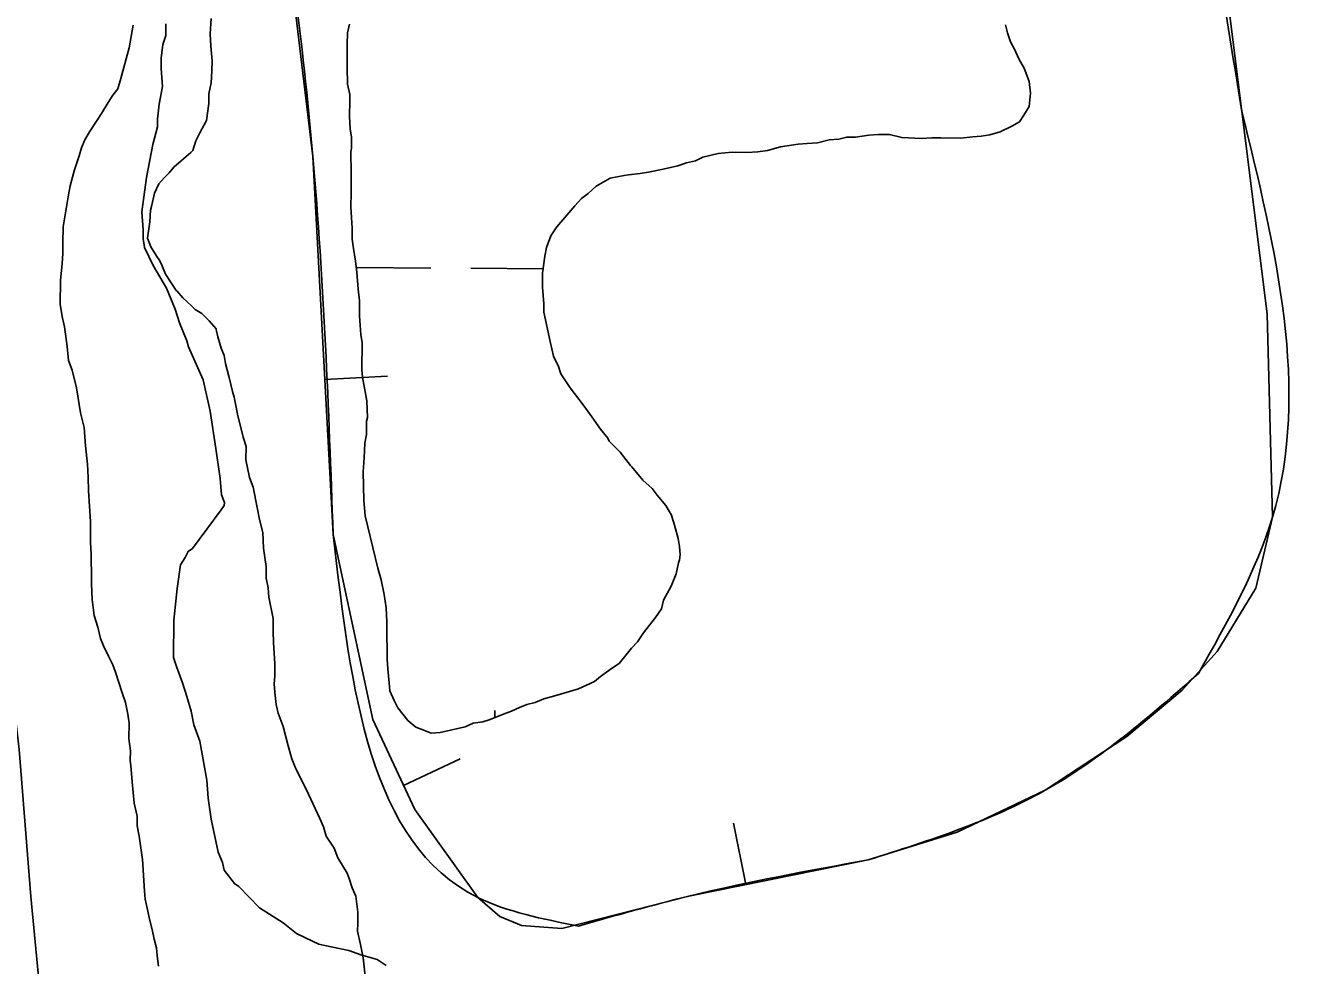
# Model space of a CAD drawing. Extents: x 3172231 to 3210228, y 940198 to 965780.
# Drawn here: x 3185352 to 3185866, y 956702 to 957077 of the extents above; entities that cross this region are included whole.
import ezdxf

# ---------------------------------------------------------------- set-up
doc = ezdxf.new("R2010")
doc.units = 0
for name, color, linetype in [('V-BORW-LINE', 7, 'Continuous'), ('V-LEVE-TOET', 7, 'Continuous'), ('V-SITE-VEGE', 7, 'Continuous'), ('V-WETL-SWMP', 7, 'Continuous')]:
    doc.layers.add(name, color=color, linetype=linetype)

msp = doc.modelspace()

# ---------------------------------------------------------------- linework, layer by layer
at = {"layer": 'V-BORW-LINE'}
for p, q in [((3185471.945, 956936.096), (3185496.909, 956937.436)), ((3185503.42, 956774.006), (3185526.059, 956784.612)), ((3185640.17, 956734.374), (3185635.222, 956758.88))]:
    msp.add_line(p, q, dxfattribs=at)
for points in [[(3185848.416, 956962.42), (3185817.815, 957207.026)], [(3185450.754, 957161.755), (3185467.16, 957025.213)], [(3185467.16, 957025.213), (3185475.266, 956874.244)], [(3185850.552, 956881.086), (3185848.416, 956962.42)], [(3185843.94, 956852.833), (3185850.552, 956881.086)], [(3185475.266, 956874.244), (3185491.06, 956800.392)], [(3185828.511, 956827.443), (3185843.94, 956852.833)], [(3185814.471, 956812.079), (3185828.511, 956827.443)], [(3185792.444, 956793.505), (3185814.471, 956812.079)], [(3185491.06, 956800.392), (3185507.921, 956764.399)], [(3185759.797, 956772.072), (3185792.444, 956793.505)], [(3185724.616, 956755.279), (3185759.797, 956772.072)], [(3185507.921, 956764.399), (3185533.055, 956729.228)], [(3185689.099, 956744.254), (3185724.616, 956755.279)], [(3185617.329, 956729.762), (3185689.099, 956744.254)], [(3185533.055, 956729.228), (3185541.908, 956721.643)], [(3185566.68, 956716.909), (3185617.329, 956729.762)], [(3185541.908, 956721.643), (3185550.449, 956718.016)], [(3185550.449, 956718.016), (3185566.68, 956716.909)]]:
    msp.add_lwpolyline(points, dxfattribs=at)
for points in [[(3185816.63, 957297.163), (3185817.815, 957207.026), (3185838.208, 957043.835)], [(3185475.266, 956874.244), (3185467.16, 957025.213), (3185450.754, 957161.755)], [(3185838.208, 957043.835), (3185850.552, 956881.086), (3185821.024, 956818.755)], [(3185573.262, 956717.817), (3185533.055, 956729.228), (3185475.266, 956874.244)], [(3185821.024, 956818.755), (3185759.797, 956772.072), (3185689.099, 956744.254)], [(3185689.099, 956744.254), (3185617.329, 956729.762), (3185573.262, 956717.817)]]:
    msp.add_spline(points, degree=3, dxfattribs=at)
at = {"layer": 'V-LEVE-TOET'}
msp.add_lwpolyline([(3185290.227, 957362.347), (3185290.096, 957359.32), (3185290.018, 957356.291), (3185289.993, 957353.262), (3185290.02, 957350.231), (3185290.102, 957347.204), (3185290.235, 957344.178), (3185290.421, 957341.153), (3185290.661, 957338.132), (3185290.954, 957335.115), (3185291.298, 957332.107), (3185291.695, 957329.102), (3185292.101, 957326.385), (3185292.101, 957326.385), (3185317.619, 957084.612), (3185317.619, 957084.612), (3185333.061, 956931.403), (3185349.844, 956788.277), (3185349.844, 956788.277), (3185354.44, 956729.659), (3185360.055, 956671.127)], dxfattribs=at)
at = {"layer": 'V-SITE-VEGE'}
for points in [[(3185408.419, 957078.255), (3185408.376, 957073.479), (3185407.151, 957069.909), (3185406.506, 957064.544), (3185406.467, 957060.366), (3185406.999, 957053.2), (3185405.742, 957046.046), (3185405.091, 957040.084), (3185405.064, 957037.098)], [(3185405.064, 957037.098), (3185403.211, 957029.953), (3185400.706, 957016.844), (3185398.791, 957003.132), (3185399.324, 956995.964), (3185399.293, 956992.384), (3185399.856, 956988.796), (3185403.375, 956981.604), (3185408.667, 956972.603), (3185412.173, 956964.212), (3185413.914, 956958.828), (3185416.834, 956951.637), (3185417.409, 956949.245), (3185423.261, 956936.06), (3185426.132, 956923.5), (3185428.387, 956908.558), (3185430.07, 956896.604), (3185430.609, 956890.034), (3185431.774, 956887.039), (3185431.764, 956885.843), (3185430.554, 956884.066), (3185419.075, 956868.648), (3185417.274, 956867.471), (3185416.06, 956865.093), (3185414.241, 956862.125), (3185412.961, 956852.588), (3185411.657, 956840.064), (3185411.521, 956825.143), (3185412.685, 956821.55), (3185415.013, 956814.964), (3185416.754, 956809.578), (3185418.493, 956803.592), (3185419.638, 956798.209), (3185421.966, 956791.623), (3185424.811, 956776.079), (3185425.343, 956768.911), (3185426.464, 956760.545), (3185429.331, 956747.386), (3185431.084, 956743.194), (3185431.653, 956740.204), (3185435.782, 956734.793), (3185437.562, 956733.585), (3185445.844, 956725.153), (3185455.338, 956719.099), (3185460.673, 956714.872), (3185464.239, 956713.052), (3185469.588, 956710.614), (3185471.97, 956709.998), (3185481.506, 956708.122), (3185486.265, 956706.289), (3185492.813, 956704.438), (3185496.374, 956702.019)]]:
    msp.add_lwpolyline(points, dxfattribs=at)
at = {"layer": 'V-WETL-SWMP'}
for p, q in [((3185484.525, 956980.857), (3185514.272, 956980.654)), ((3185530.271, 956980.545), (3185559.165, 956980.349)), ((3185539.894, 956801.061), (3185539.913, 956803.872))]:
    msp.add_line(p, q, dxfattribs=at)
for points in [[(3185366.202, 956966.28), (3185366.286, 956975.661), (3185366.932, 956982.398), (3185367.262, 956986.5), (3185367.299, 956990.604), (3185367.357, 956997.053), (3185369.524, 957009.933), (3185370.142, 957013.445), (3185371.053, 957016.955), (3185371.959, 957019.879), (3185373.768, 957025.433), (3185374.676, 957028.649), (3185375.875, 957031.57), (3185377.958, 957035.07), (3185380.932, 957039.734), (3185382.714, 957042.356), (3185385.392, 957046.73), (3185387.177, 957049.645), (3185389.253, 957052.265), (3185390.462, 957056.359), (3185391.674, 957060.745), (3185392.585, 957064.255), (3185393.797, 957068.642), (3185395.344, 957077.716)], [(3185426.444, 957080.369), (3185426.096, 957074.216), (3185426.344, 957069.23), (3185426.878, 957063.362), (3185426.841, 957059.258), (3185426.506, 957054.57), (3185425.587, 957050.181), (3185425.553, 957046.37), (3185424.613, 957039.635), (3185421.93, 957034.676), (3185420.436, 957031.464), (3185419.229, 957027.664), (3185418.342, 957026.792), (3185411.547, 957020.99), (3185409.767, 957018.66), (3185407.696, 957016.627), (3185405.623, 957014.3), (3185403.83, 957010.505), (3185402.611, 957005.239), (3185402.304, 957003.776), (3185401.969, 956999.088), (3185401.032, 956992.647), (3185402.466, 956989.116), (3185404.777, 956985.284), (3185405.934, 956983.515), (3185406.798, 956981.748), (3185408.232, 956978.217), (3185410.836, 956974.382), (3185412.571, 956971.728), (3185412.862, 956971.433), (3185415.183, 956968.773), (3185418.672, 956965.517), (3185420.125, 956964.038), (3185422.75, 956962.549), (3185425.655, 956959.591), (3185428.558, 956956.34), (3185428.555, 956956.047), (3185429.115, 956953.111), (3185430.541, 956948.7), (3185431.688, 956945.758), (3185432.245, 956942.528), (3185433.661, 956936.946), (3185435.077, 956931.363), (3185435.642, 956929.012)], [(3185535.037, 956799.421), (3185531.221, 956798.869), (3185527.983, 956797.432), (3185522.107, 956796.019), (3185517.995, 956795.176), (3185514.475, 956794.915), (3185510.384, 956796.417), (3185508.34, 956797.315), (3185505.139, 956799.982), (3185501.08, 956805.002), (3185499.64, 956807.947), (3185497.916, 956811.774), (3185497.651, 956815.001), (3185497.115, 956820.576), (3185496.856, 956824.389), (3185496.869, 956825.855), (3185496.668, 956836.118), (3185496.697, 956839.342), (3185496.453, 956844.915), (3185495.621, 956850.199), (3185494.501, 956856.072), (3185493.078, 956860.776), (3185489.121, 956877.229), (3185487.987, 956881.636), (3185487.456, 956887.798), (3185487.266, 956899.233), (3185487.609, 956904.8), (3185487.954, 956910.66), (3185488.572, 956914.173), (3185488.619, 956919.449), (3185488.926, 956920.912), (3185488.693, 956927.657), (3185487.298, 956935.585), (3185487.018, 956937.054), (3185486.751, 956939.988), (3185486.849, 956950.834), (3185486.291, 956954.064), (3185486.032, 956957.878), (3185485.771, 956961.398), (3185485.802, 956964.916), (3185485.826, 956967.554), (3185485.281, 956972.249), (3185484.756, 956978.997), (3185484.209, 956983.399), (3185483.374, 956988.391), (3185482.822, 956992.207), (3185482.843, 956994.552), (3185482.861, 956996.604), (3185482.351, 957005.111), (3185482.401, 957010.68), (3185482.435, 957014.491), (3185482.472, 957018.595), (3185482.255, 957027.099), (3185482.561, 957028.562), (3185482.601, 957032.959), (3185482.043, 957036.189), (3185481.795, 957041.175), (3185481.852, 957047.624), (3185481.874, 957049.969), (3185481.031, 957054.081), (3185480.798, 957060.826), (3185480.851, 957066.689), (3185480.88, 957069.914), (3185480.922, 957074.604), (3185481.833, 957078.114)], [(3185743.922, 957077.818), (3185744.772, 957074.585), (3185745.913, 957071.057), (3185747.355, 957068.405), (3185749.368, 957063.99), (3185751.389, 957060.454), (3185753.393, 957055.159)], [(3185753.393, 957055.159), (3185753.938, 957050.463), (3185753.304, 957045.192), (3185751.22, 957041.693), (3185749.438, 957039.07), (3185746.491, 957037.337), (3185741.779, 957035.034), (3185737.665, 957033.898), (3185734.142, 957033.344), (3185730.915, 957033.079), (3185725.926, 957032.538), (3185718.011, 957032.609), (3185714.493, 957032.64), (3185710.387, 957032.384), (3185702.474, 957032.748), (3185697.502, 957033.965), (3185693.104, 957034.005), (3185689.291, 957033.746), (3185684.006, 957032.913), (3185680.489, 957032.945), (3185677.256, 957032.094), (3185673.443, 957031.835), (3185668.742, 957030.705), (3185664.635, 957030.449), (3185661.115, 957030.187), (3185654.069, 957029.077), (3185648.779, 957027.659), (3185644.963, 957027.107), (3185640.563, 957026.853), (3185634.7, 957026.906), (3185629.125, 957026.369), (3185622.956, 957024.959), (3185620.012, 957023.519), (3185616.486, 957022.671), (3185612.958, 957021.53), (3185607.082, 957020.117), (3185601.208, 957018.997), (3185597.979, 957018.44), (3185593.283, 957017.895), (3185591.521, 957017.618), (3185585.941, 957016.495), (3185580.343, 957013.321), (3185577.092, 957010.418), (3185574.435, 957008.39), (3185571.771, 957005.482), (3185564.659, 956997.044), (3185562.282, 956993.547), (3185560.481, 956988.873), (3185559.864, 956985.36), (3185558.924, 956978.626), (3185558.874, 956973.056), (3185559.4, 956966.308), (3185559.371, 956963.084), (3185561.904, 956951.334), (3185563.317, 956945.458), (3185565.332, 956941.336), (3185566.186, 956938.397), (3185569.946, 956932.793), (3185575.163, 956926.003), (3185578.638, 956921.281), (3185582.111, 956916.266), (3185585.011, 956912.722), (3185585.587, 956911.544), (3185589.945, 956907.108), (3185592.264, 956904.155), (3185594.002, 956901.795), (3185594.583, 956901.203), (3185598.933, 956895.887), (3185602.715, 956892.628), (3185604.743, 956889.972), (3185608.224, 956885.836), (3185610.532, 956881.711), (3185610.53, 956881.418), (3185611.671, 956877.89), (3185613.089, 956872.6), (3185613.647, 956869.37), (3185613.911, 956866.143), (3185613.599, 956864.093), (3185613.296, 956862.924), (3185612.377, 956858.534), (3185610.28, 956853.569), (3185607.299, 956848.026), (3185606.388, 956844.516), (3185604.011, 956841.019), (3185599.266, 956834.905), (3185596.889, 956831.408), (3185594.52, 956828.791), (3185589.482, 956822.68), (3185586.827, 956820.945), (3185582.106, 956817.469), (3185579.742, 956815.438), (3185573.267, 956812.564), (3185563.86, 956809.717), (3185559.452, 956808.584), (3185555.921, 956807.149), (3185552.689, 956806.299), (3185549.747, 956805.153), (3185546.509, 956803.716), (3185543.567, 956802.569), (3185537.976, 956800.274), (3185535.037, 956799.421)], [(3185405.461, 956701.785), (3185404.912, 956705.894), (3185404.648, 956709.121), (3185403.8, 956712.647), (3185402.954, 956716.465), (3185401.819, 956720.58), (3185401.261, 956723.81), (3185400.131, 956728.511), (3185399.866, 956731.738), (3185399.1, 956744.351), (3185398.548, 956748.167), (3185397.718, 956753.745), (3185396.876, 956757.857), (3185396.91, 956761.667), (3185395.784, 956766.955), (3185394.981, 956775.464), (3185394.453, 956781.918), (3185394.178, 956783.973), (3185394.212, 956787.784), (3185393.67, 956792.772), (3185393.726, 956798.928), (3185393.171, 956802.451), (3185392.333, 956807.149), (3185390.902, 956810.973), (3185388.337, 956819.205), (3185387.191, 956822.147), (3185385.463, 956825.681), (3185383.448, 956829.803), (3185382.302, 956832.745), (3185381.169, 956837.153), (3185379.745, 956841.856), (3185378.923, 956848.313), (3185378.685, 956854.472), (3185378.704, 956856.524), (3185378.497, 956866.2), (3185378.249, 956871.186), (3185378.286, 956875.29), (3185378.322, 956879.394), (3185377.553, 956891.714), (3185377.307, 956896.993), (3185377.062, 956902.273), (3185376.248, 956909.609), (3185375.727, 956916.943), (3185374.314, 956922.819), (3185372.644, 956932.802), (3185370.949, 956939.853), (3185369.517, 956943.677), (3185368.981, 956949.252), (3185367.879, 956957.177), (3185367.036, 956961.289), (3185366.202, 956966.28)], [(3185435.642, 956929.012), (3185436.204, 956926.369), (3185437.047, 956922.257), (3185439.311, 956913.148), (3185440.449, 956909.327), (3185440.402, 956904.05), (3185441.805, 956897.002), (3185443.236, 956893.178), (3185444.922, 956884.954), (3185445.759, 956880.256), (3185447.177, 956874.966), (3185447.415, 956868.807), (3185447.968, 956864.991), (3185448.522, 956861.468), (3185448.48, 956856.778), (3185449.326, 956852.959), (3185449.585, 956849.146), (3185451.267, 956840.629), (3185451.223, 956835.645), (3185451.474, 956830.952), (3185451.986, 956822.739), (3185451.942, 956817.756), (3185451.62, 956814.534), (3185451.884, 956811.307), (3185452.426, 956806.318), (3185453.274, 956802.792), (3185455.278, 956797.497), (3185457.262, 956789.857), (3185458.68, 956784.567), (3185460.117, 956781.33), (3185462.132, 956777.207), (3185464.436, 956772.496), (3185469.9, 956760.72), (3185471.337, 956757.483), (3185472.476, 956753.661), (3185475.658, 956748.942), (3185477.09, 956745.118), (3185480.845, 956738.928), (3185481.706, 956736.868), (3185482.845, 956733.046), (3185484.282, 956729.809), (3185485.103, 956723.352), (3185485.064, 956718.955), (3185485.035, 956715.73), (3185486.16, 956710.443), (3185487.286, 956705.156), (3185488.371, 956695.472)]]:
    msp.add_lwpolyline(points, dxfattribs=at)

doc.saveas('drawing.dxf')
